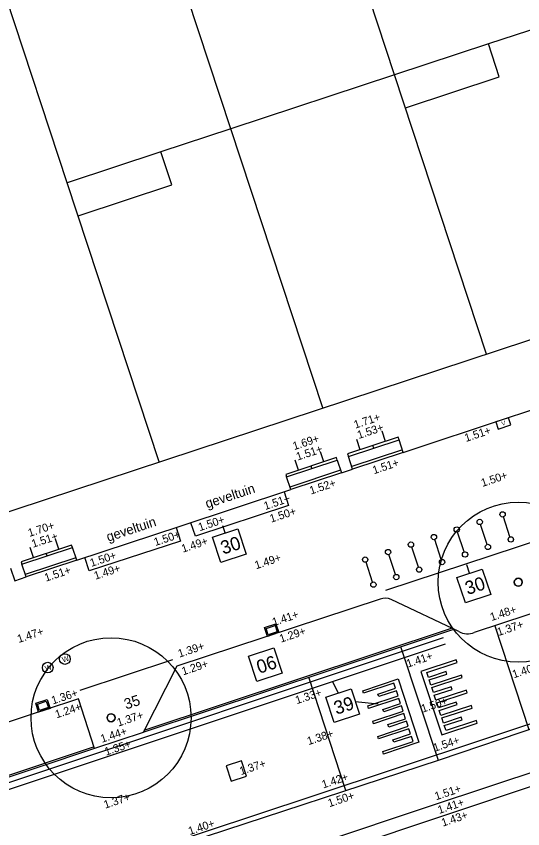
# Model space of a CAD drawing. Extents: x 122462 to 123306, y 485548 to 486417.
# Drawn here: x 122758.59 to 122777.58, y 486167.98 to 486198.43 of the extents above; entities that cross this region are included whole.
import ezdxf

# ---------------------------------------------------------------- set-up
doc = ezdxf.new("R2010")
doc.units = 0
for name, color, linetype in [('B-WE-AL-T25', 7, 'Continuous'), ('B-WE-AL-WERKGRENS-G', 7, 'Continuous'), ('B-WE-GR-BOOM_BOOMDIAMETER', 7, 'Continuous'), ('B-WE-KL-DATA_TELECOM_KAST-S', 7, 'Continuous'), ('B-WE-OG-BEBOUWING_PORTIEK1-G', 7, 'Continuous'), ('B-WE-OG-BEBOUWING_TRAP-G', 7, 'Continuous'), ('B-WE-OG-HOOGTEPUNT-S', 7, 'Continuous'), ('B-WE-OG-TOPOKAART-G', 7, 'Continuous'), ('iba7-verkeersbord blauw', 7, 'Continuous'), ('iba7-verkeersbord rood', 7, 'Continuous'), ('Level 1', 7, 'Continuous'), ('Level 19', 7, 'Continuous'), ('Level 4', 7, 'Continuous'), ('N-WE-AL-T25', 7, 'Continuous'), ('V Hoogtelijn', 7, 'Continuous'), ('V markering 1-1 10 cm', 7, 'Continuous'), ('V markering figuratie', 7, 'Continuous'), ('V markering ononderbroken streep 10 cm', 7, 'Continuous'), ('V materiaalscheiding algemeen', 7, 'Continuous'), ('V meubilair fietsenrek', 7, 'Continuous'), ('V opsluitband 100x200 mm', 7, 'Continuous'), ('V Rails', 7, 'Continuous'), ('V riool putdeksel', 7, 'Continuous'), ('V riool trottoirkolk', 7, 'Continuous'), ('V trottoirband 180-200x250 mm specie', 7, 'Continuous'), ('X-WE-AL-TEKENBLAD-S', 7, 'Continuous')]:
    doc.layers.add(name, color=color, linetype=linetype)

msp = doc.modelspace()

# ---------------------------------------------------------------- linework, layer by layer
at = {"layer": 'B-WE-AL-WERKGRENS-G'}
msp.add_lwpolyline([(122857.632, 486078.279), (122830.484, 486160.606), (122900.937, 486183.81), (122887.855, 486222.555), (122665.445, 486149.273), (122678.196, 486110.449), (122807.072, 486152.895), (122835.324, 486068.154)], dxfattribs=at)
at = {"layer": 'B-WE-KL-DATA_TELECOM_KAST-S'}
msp.add_lwpolyline([(122777.054, 486183.382), (122776.579, 486183.226), (122776.667, 486182.96), (122777.142, 486183.116)], close=True, dxfattribs=at)
at = {"layer": 'B-WE-OG-BEBOUWING_PORTIEK1-G'}
for p, q in [((122772.438, 486182.498), (122772.313, 486182.878)), ((122771.488, 486182.185), (122771.363, 486182.564)), ((122771.994, 486182.246), (122771.963, 486182.341)), ((122770.12, 486181.733), (122769.995, 486182.113)), ((122769.171, 486181.42), (122769.045, 486181.8)), ((122769.677, 486181.481), (122769.645, 486181.576)), ((122760.194, 486178.458), (122760.069, 486178.838)), ((122759.244, 486178.145), (122759.119, 486178.525)), ((122759.751, 486178.207), (122759.719, 486178.301))]:
    msp.add_line(p, q, dxfattribs=at)
for points in [[(122771.045, 486181.933), (122772.944, 486182.56), (122772.913, 486182.655), (122771.014, 486182.028)], [(122768.727, 486181.168), (122770.626, 486181.795), (122770.595, 486181.89), (122768.696, 486181.263)], [(122758.801, 486177.893), (122760.7, 486178.52), (122760.669, 486178.615), (122758.77, 486177.988)]]:
    msp.add_lwpolyline(points, close=True, dxfattribs=at)
at = {"layer": 'B-WE-OG-BEBOUWING_TRAP-G'}
for points in [[(122773.069, 486182.18), (122771.17, 486181.553)], [(122773.101, 486182.085), (122771.202, 486181.458)], [(122770.752, 486181.415), (122768.852, 486180.788)], [(122770.783, 486181.32), (122768.884, 486180.693)], [(122760.826, 486178.14), (122758.926, 486177.513)], [(122760.857, 486178.045), (122758.958, 486177.418)]]:
    msp.add_lwpolyline(points, dxfattribs=at)
at = {"layer": 'B-WE-OG-TOPOKAART-G'}
for p, q in [((122773.101, 486182.085), (122772.944, 486182.56)), ((122768.884, 486180.693), (122768.727, 486181.168)), ((122760.857, 486178.045), (122760.7, 486178.52))]:
    msp.add_line(p, q, dxfattribs=at)
for points in [[(122773.101, 486182.085), (122777.015, 486183.376), (122781.129, 486184.733)], [(122770.626, 486181.795), (122770.783, 486181.32), (122771.202, 486181.458), (122771.045, 486181.933)], [(122760.857, 486178.045), (122764.74, 486179.326), (122768.884, 486180.693)], [(122758.382, 486177.755), (122758.539, 486177.28), (122758.958, 486177.418), (122758.801, 486177.893)]]:
    msp.add_lwpolyline(points, dxfattribs=at)
at = {"layer": 'iba7-verkeersbord blauw'}
for centre in [(122760.416, 486174.344), (122759.771, 486174.021)]:
    msp.add_circle(centre, 0.2, dxfattribs=at)
at = {"layer": 'iba7-verkeersbord rood'}
for centre, radius in [((122777.414, 486177.224), 3), ((122777.414, 486177.224), 0.15), ((122762.146, 486172.143), 3), ((122762.146, 486172.143), 0.15)]:
    msp.add_circle(centre, radius, dxfattribs=at)
for centre, start, end in [((122777.414, 486177.224), 0, 180), ((122777.414, 486177.224), 180, 0), ((122762.146, 486172.143), 0, 180), ((122762.146, 486172.143), 180, 0)]:
    msp.add_arc(centre, 0.15, start, end, dxfattribs=at)
at = {"layer": 'Level 1'}
for p, q in [((122760.501, 486192.189), (122757.165, 486202.305)), ((122778.917, 486198.257), (122776.293, 486197.393)), ((122776.293, 486197.393), (122772.778, 486196.235)), ((122772.778, 486196.235), (122766.64, 486194.212)), ((122766.64, 486194.212), (122764.016, 486193.347)), ((122764.016, 486193.347), (122760.501, 486192.189))]:
    msp.add_line(p, q, dxfattribs=at)
at = {"layer": 'Level 19'}
for p, q in [((122772.778, 486196.235), (122769.508, 486206.159)), ((122766.64, 486194.212), (122763.336, 486204.232))]:
    msp.add_line(p, q, dxfattribs=at)
at = {"layer": 'Level 4'}
for p, q in [((122776.225, 486185.774), (122772.778, 486196.235)), ((122770.086, 486183.751), (122766.64, 486194.212)), ((122763.948, 486181.729), (122760.501, 486192.189))]:
    msp.add_line(p, q, dxfattribs=at)
at = {"layer": 'N-WE-AL-T25'}
msp.add_line((122764.016, 486193.347), (122764.016, 486193.348), dxfattribs=at)
for points in [[(122773.185, 486195), (122776.7, 486196.158), (122776.293, 486197.393)], [(122760.908, 486190.955), (122764.423, 486192.113), (122764.016, 486193.347)]]:
    msp.add_lwpolyline(points, dxfattribs=at)
at = {"layer": 'V Hoogtelijn'}
for points in [[(122776.534, 486175.586), (122777.809, 486171.703)], [(122773.001, 486174.81), (122774.408, 486170.553)], [(122770.955, 486169.421), (122769.56, 486173.669)]]:
    msp.add_lwpolyline(points, dxfattribs=at)
at = {"layer": 'V markering 1-1 10 cm'}
msp.add_line((122774.598, 486175.14), (122727.918, 486159.59), dxfattribs=at)
msp.add_lwpolyline([(122774.677, 486174.903), (122727.997, 486159.353)], dxfattribs=at)
at = {"layer": 'V markering figuratie'}
for p, q in [((122775.092, 486174.314), (122773.762, 486173.878)), ((122775.124, 486174.219), (122775.092, 486174.314)), ((122773.983, 486173.845), (122775.124, 486174.219)), ((122773.762, 486173.878), (122774.546, 486171.505)), ((122774.046, 486173.656), (122773.983, 486173.845)), ((122774.711, 486173.873), (122774.046, 486173.656)), ((122774.077, 486173.561), (122774.742, 486173.778)), ((122775.28, 486173.743), (122774.14, 486173.37)), ((122774.742, 486173.778), (122774.711, 486173.873)), ((122775.311, 486173.648), (122775.28, 486173.743)), ((122771.582, 486173.157), (122772.911, 486173.598)), ((122772.753, 486173.44), (122771.614, 486173.062)), ((122772.815, 486173.25), (122772.753, 486173.44)), ((122772.911, 486173.598), (122773.691, 486171.223)), ((122774.14, 486173.37), (122774.077, 486173.561)), ((122774.171, 486173.275), (122775.311, 486173.648)), ((122771.614, 486173.062), (122771.582, 486173.157)), ((122772.151, 486173.03), (122772.815, 486173.25)), ((122772.846, 486173.155), (122772.182, 486172.935)), ((122772.909, 486172.965), (122772.846, 486173.155)), ((122774.234, 486173.085), (122774.171, 486173.275)), ((122774.899, 486173.303), (122774.234, 486173.085)), ((122774.265, 486172.99), (122774.93, 486173.208)), ((122775.468, 486173.173), (122774.328, 486172.8)), ((122774.36, 486172.705), (122775.499, 486173.078)), ((122774.93, 486173.208), (122774.899, 486173.303)), ((122775.499, 486173.078), (122775.468, 486173.173)), ((122771.77, 486172.587), (122772.909, 486172.965)), ((122772.94, 486172.87), (122771.802, 486172.492)), ((122772.182, 486172.935), (122772.151, 486173.03)), ((122773.003, 486172.68), (122772.94, 486172.87)), ((122774.328, 486172.8), (122774.265, 486172.99)), ((122771.802, 486172.492), (122771.77, 486172.587)), ((122772.339, 486172.459), (122773.003, 486172.68)), ((122772.37, 486172.364), (122772.339, 486172.459)), ((122773.034, 486172.585), (122772.37, 486172.364)), ((122773.096, 486172.394), (122773.034, 486172.585)), ((122774.423, 486172.515), (122774.36, 486172.705)), ((122775.087, 486172.733), (122774.423, 486172.515)), ((122774.454, 486172.42), (122775.118, 486172.638)), ((122775.656, 486172.603), (122774.517, 486172.23)), ((122774.548, 486172.135), (122775.687, 486172.508)), ((122775.118, 486172.638), (122775.087, 486172.733)), ((122775.687, 486172.508), (122775.656, 486172.603)), ((122771.958, 486172.017), (122773.096, 486172.394)), ((122773.127, 486172.299), (122771.989, 486171.922)), ((122773.19, 486172.109), (122773.127, 486172.299)), ((122774.517, 486172.23), (122774.454, 486172.42)), ((122775.276, 486172.164), (122774.611, 486171.947)), ((122775.307, 486172.069), (122775.276, 486172.164)), ((122771.989, 486171.922), (122771.958, 486172.017)), ((122772.526, 486171.889), (122773.19, 486172.109)), ((122772.558, 486171.794), (122772.526, 486171.889)), ((122773.221, 486172.014), (122772.558, 486171.794)), ((122773.283, 486171.824), (122773.221, 486172.014)), ((122774.546, 486171.505), (122775.877, 486171.94)), ((122774.611, 486171.947), (122774.548, 486172.135)), ((122774.642, 486171.852), (122775.307, 486172.069)), ((122774.705, 486171.662), (122774.642, 486171.852)), ((122775.845, 486172.035), (122774.705, 486171.662)), ((122775.877, 486171.94), (122775.845, 486172.035)), ((122772.146, 486171.446), (122773.283, 486171.824)), ((122773.315, 486171.729), (122772.177, 486171.351)), ((122772.712, 486171.319), (122773.377, 486171.54)), ((122773.377, 486171.54), (122773.315, 486171.729)), ((122772.177, 486171.351), (122772.146, 486171.446)), ((122772.331, 486170.877), (122773.47, 486171.255)), ((122772.744, 486171.224), (122772.712, 486171.319)), ((122773.408, 486171.445), (122772.744, 486171.224)), ((122773.47, 486171.255), (122773.408, 486171.445)), ((122773.691, 486171.223), (122772.363, 486170.782)), ((122772.363, 486170.782), (122772.331, 486170.877))]:
    msp.add_line(p, q, dxfattribs=at)
at = {"layer": 'V markering ononderbroken streep 10 cm'}
for p, q in [((122774.94, 486175.498), (122763.374, 486171.66)), ((122761.511, 486171.05), (122750.527, 486167.381))]:
    msp.add_line(p, q, dxfattribs=at)
msp.add_lwpolyline([(122782.506, 486173.456), (122769.669, 486169.188), (122753.621, 486163.883), (122729.113, 486155.773)], dxfattribs=at)
at = {"layer": 'V materiaalscheiding algemeen'}
for points in [[(122775.018, 486175.461), (122763.343, 486171.586)], [(122761.53, 486170.993), (122750.546, 486167.324)]]:
    msp.add_lwpolyline(points, dxfattribs=at)
at = {"layer": 'V meubilair fietsenrek'}
for p, q in [((122777.104, 486178.92), (122776.858, 486179.667)), ((122776.245, 486178.638), (122775.999, 486179.385)), ((122775.386, 486178.356), (122775.141, 486179.103)), ((122773.669, 486177.791), (122773.423, 486178.538)), ((122774.528, 486178.073), (122774.282, 486178.82)), ((122772.81, 486177.509), (122772.565, 486178.256)), ((122771.952, 486177.226), (122771.706, 486177.974))]:
    msp.add_line(p, q, dxfattribs=at)
for centre in [(122776.827, 486179.762), (122775.968, 486179.48), (122775.109, 486179.198), (122774.251, 486178.915), (122777.135, 486178.825), (122773.392, 486178.633), (122776.276, 486178.543), (122772.534, 486178.351), (122775.418, 486178.261), (122771.675, 486178.069), (122774.559, 486177.978), (122773.7, 486177.696), (122772.842, 486177.414), (122771.983, 486177.131)]:
    msp.add_circle(centre, 0.1, dxfattribs=at)
at = {"layer": 'V opsluitband 100x200 mm'}
for points in [[(122768.632, 486180.611), (122768.802, 486180.091), (122765.308, 486178.944), (122765.141, 486179.453)], [(122764.589, 486179.271), (122764.755, 486178.765), (122761.325, 486177.645), (122761.158, 486178.153)], [(122772.448, 486176.92), (122778.414, 486178.881)], [(122760.985, 486173.181), (122764.464, 486174.327)]]:
    msp.add_lwpolyline(points, dxfattribs=at)
at = {"layer": 'V Rails'}
msp.add_line((122714.919, 486148.627), (122859.557, 486196.72), dxfattribs=at)
at = {"layer": 'V riool putdeksel'}
msp.add_lwpolyline([(122766.648, 486169.767), (122767.219, 486169.954), (122767.032, 486170.525), (122766.461, 486170.338)], close=True, dxfattribs=at)
at = {"layer": 'V riool trottoirkolk'}
for p, q in [((122767.9, 486175.526), (122768.328, 486175.666)), ((122768.009, 486175.193), (122767.9, 486175.526)), ((122768.328, 486175.666), (122768.437, 486175.334)), ((122768.437, 486175.334), (122768.009, 486175.193)), ((122768.057, 486175.209), (122768.055, 486175.214)), ((122768.138, 486175.251), (122768.062, 486175.226)), ((122768.152, 486175.24), (122768.15, 486175.245)), ((122768.176, 486175.248), (122768.174, 486175.253)), ((122768.256, 486175.29), (122768.18, 486175.265)), ((122768.271, 486175.279), (122768.269, 486175.284)), ((122768.294, 486175.287), (122768.293, 486175.292)), ((122768.331, 486175.315), (122768.299, 486175.304)), ((122768.375, 486175.329), (122768.331, 486175.315)), ((122768.389, 486175.318), (122768.388, 486175.323)), ((122759.321, 486172.686), (122759.748, 486172.826)), ((122759.748, 486172.826), (122759.858, 486172.494)), ((122759.43, 486172.353), (122759.321, 486172.686)), ((122759.858, 486172.494), (122759.43, 486172.353)), ((122759.677, 486172.45), (122759.601, 486172.425)), ((122759.715, 486172.447), (122759.714, 486172.452)), ((122759.751, 486172.474), (122759.72, 486172.464)), ((122759.796, 486172.489), (122759.751, 486172.474)), ((122759.81, 486172.478), (122759.809, 486172.483)), ((122759.478, 486172.369), (122759.476, 486172.373)), ((122759.559, 486172.411), (122759.483, 486172.386)), ((122759.573, 486172.4), (122759.571, 486172.405)), ((122759.596, 486172.408), (122759.595, 486172.412)), ((122759.691, 486172.439), (122759.69, 486172.444))]:
    msp.add_line(p, q, dxfattribs=at)
for points in [[(122767.963, 486175.494), (122768.296, 486175.603), (122768.374, 486175.366), (122768.041, 486175.256)], [(122759.384, 486172.654), (122759.717, 486172.763), (122759.795, 486172.525), (122759.462, 486172.416)]]:
    msp.add_lwpolyline(points, close=True, dxfattribs=at)
for centre, start, end in [((122768.065, 486175.217), 108.195, 198.195), ((122768.141, 486175.242), 18.195, 108.195), ((122768.184, 486175.256), 108.195, 198.195), ((122768.26, 486175.281), 18.195, 108.195), ((122768.302, 486175.295), 108.195, 198.195), ((122768.378, 486175.32), 18.195, 108.195), ((122759.68, 486172.441), 18.195, 108.195), ((122759.723, 486172.455), 108.195, 198.195), ((122759.799, 486172.48), 18.195, 108.195), ((122759.486, 486172.377), 108.195, 198.195), ((122759.562, 486172.402), 18.195, 108.195), ((122759.604, 486172.416), 108.195, 198.195)]:
    msp.add_arc(centre, 0.01, start, end, dxfattribs=at)
at = {"layer": 'V trottoirband 180-200x250 mm specie'}
for points in [[(122764.995, 486167.464), (122774.458, 486170.57), (122782.134, 486173.165), (122791.772, 486176.363), (122801.583, 486179.598)], [(122802.843, 486178.897), (122803.005, 486178.403), (122796.653, 486176.321), (122790.145, 486174.137), (122787.981, 486173.414), (122783.643, 486171.985), (122782.562, 486171.633), (122774.188, 486168.85), (122765.631, 486166.001), (122757.287, 486163.217), (122748.482, 486160.287), (122740.076, 486157.459), (122731.818, 486154.747)], [(122772.234, 486176.591), (122764.613, 486174.078), (122763.348, 486171.596), (122761.53, 486170.993), (122760.929, 486172.847), (122759.643, 486172.424), (122751.679, 486169.79), (122750.518, 486167.331), (122748.806, 486166.796), (122746.321, 486168.026), (122738.818, 486165.54)], [(122775.192, 486175.379), (122772.647, 486176.579)], [(122778.766, 486176.329), (122775.764, 486175.344)]]:
    msp.add_lwpolyline(points, dxfattribs=at)
for centre, radius, start, end in [((122772.424, 486176.013), 0.609, 68.498, 108.1734), ((122775.512, 486175.911), 0.621, 239.0121, 293.9849)]:
    msp.add_arc(centre, radius, start, end, dxfattribs=at)
at = {"layer": 'X-WE-AL-TEKENBLAD-S'}
for p, q in [((122766.427, 486179.07), (122766.338, 486179.34)), ((122775.592, 486177.556), (122775.488, 486177.873)), ((122770.674, 486173.068), (122770.453, 486173.499)), ((122771.305, 486172.75), (122772.164, 486172.67))]:
    msp.add_line(p, q, dxfattribs=at)
for points in [[(122765.953, 486178.914), (122766.902, 486179.227), (122767.215, 486178.277), (122766.266, 486177.964)], [(122775.117, 486177.399), (122776.067, 486177.713), (122776.38, 486176.763), (122775.431, 486176.45)], [(122767.302, 486174.446), (122768.252, 486174.759), (122768.565, 486173.809), (122767.615, 486173.496)], [(122770.199, 486172.911), (122771.149, 486173.225), (122771.462, 486172.275), (122770.512, 486171.962)]]:
    msp.add_lwpolyline(points, close=True, dxfattribs=at)

# ---------------------------------------------------------------- texts
at = {"layer": 'B-WE-AL-T25'}
for p in [(122765.749, 486179.987), (122762.041, 486178.738)]:
    msp.add_text('geveltuin', height=0.36, rotation=18.3134, dxfattribs=at).set_placement(p)
at = {"layer": 'B-WE-GR-BOOM_BOOMDIAMETER'}
msp.add_text('35', height=0.4, rotation=18.301, dxfattribs=at).set_placement((122762.711, 486172.45))
at = {"layer": 'B-WE-KL-DATA_TELECOM_KAST-S'}
msp.add_text('V', height=0.16, rotation=18.2611, dxfattribs=at).set_placement((122776.812, 486183.083))
at = {"layer": 'B-WE-OG-HOOGTEPUNT-S'}
for s, rotation, p in [('1.71+', 18.2611, (122771.306, 486182.974)), ('1.53+', 18.2611, (122771.433, 486182.589)), ('1.51+', 18.2611, (122775.456, 486182.477)), ('1.69+', 18.2611, (122769.013, 486182.171)), ('1.51+', 18.2611, (122769.143, 486181.778)), ('1.51+', 18.2611, (122772.005, 486181.268)), ('1.50+', 18.2611, (122776.075, 486180.793)), ('1.52+', 18.2611, (122769.642, 486180.506)), ('1.51+', 18.2611, (122767.929, 486179.926)), ('1.50+', 18.2611, (122768.15, 486179.45)), ('1.50+', 18.2611, (122765.471, 486179.132)), ('1.70+', 18.2611, (122759.087, 486178.918)), ('1.51+', 18.2611, (122759.221, 486178.51)), ('1.50+', 18.2611, (122763.807, 486178.576)), ('1.49+', 18.2611, (122764.841, 486178.328)), ('1.50+', 18.2611, (122761.41, 486177.795)), ('1.49+', 18.2611, (122767.587, 486177.707)), ('1.51+', 18.2611, (122759.704, 486177.241)), ('1.49+', 18.2611, (122761.561, 486177.312)), ('1.41+', 18.4074, (122768.245, 486175.576)), ('1.48+', 18.4074, (122776.413, 486175.765)), ('1.37+', 18.4074, (122776.677, 486175.206)), ('1.47+', 18.2611, (122758.685, 486174.945)), ('1.29+', 18.4074, (122768.514, 486174.954)), ('1.39+', 18.2498, (122764.711, 486174.396)), ('1.41+', 18.4074, (122773.275, 486174.021)), ('1.29+', 18.2498, (122764.85, 486173.731)), ('1.40+', 18.4074, (122777.248, 486173.619)), ('1.36+', 18.2498, (122759.965, 486172.639)), ('1.33+', 18.4074, (122769.112, 486172.65)), ('1.50+', 18.4074, (122773.831, 486172.332)), ('1.24+', 18.2498, (122760.104, 486172.12)), ('1.37+', 18.2498, (122762.424, 486171.811)), ('1.44+', 18.2498, (122761.809, 486171.205)), ('1.38+', 18.4074, (122769.552, 486171.117)), ('1.35+', 18.2498, (122761.96, 486170.722)), ('1.54+', 18.4074, (122774.282, 486170.867)), ('1.37+', 18.4074, (122767.018, 486169.992)), ('1.42+', 18.4074, (122770.104, 486169.491)), ('1.51+', 18.3786, (122774.336, 486169.051)), ('1.37+', 18.4074, (122761.929, 486168.735)), ('1.50+', 18.4074, (122770.334, 486168.792)), ('1.41+', 18.3786, (122774.45, 486168.538)), ('1.43+', 18.4609, (122774.588, 486168.061)), ('1.40+', 18.4023, (122765.099, 486167.747))]:
    msp.add_text(s, height=0.3, rotation=rotation, dxfattribs=at).set_placement(p)
at = {"layer": 'iba7-verkeersbord blauw'}
for p in [(122760.348, 486174.211), (122759.703, 486173.888)]:
    msp.add_text('W', height=0.2, rotation=18.1627, dxfattribs=at).set_placement(p)
at = {"layer": 'X-WE-AL-TEKENBLAD-S'}
for s, p in [('30', (122766.351, 486178.255)), ('30', (122775.516, 486176.741)), ('06', (122767.7, 486173.787)), ('39', (122770.597, 486172.253))]:
    msp.add_text(s, height=0.5, rotation=18.2603, dxfattribs=at).set_placement(p)

doc.saveas('drawing.dxf')
